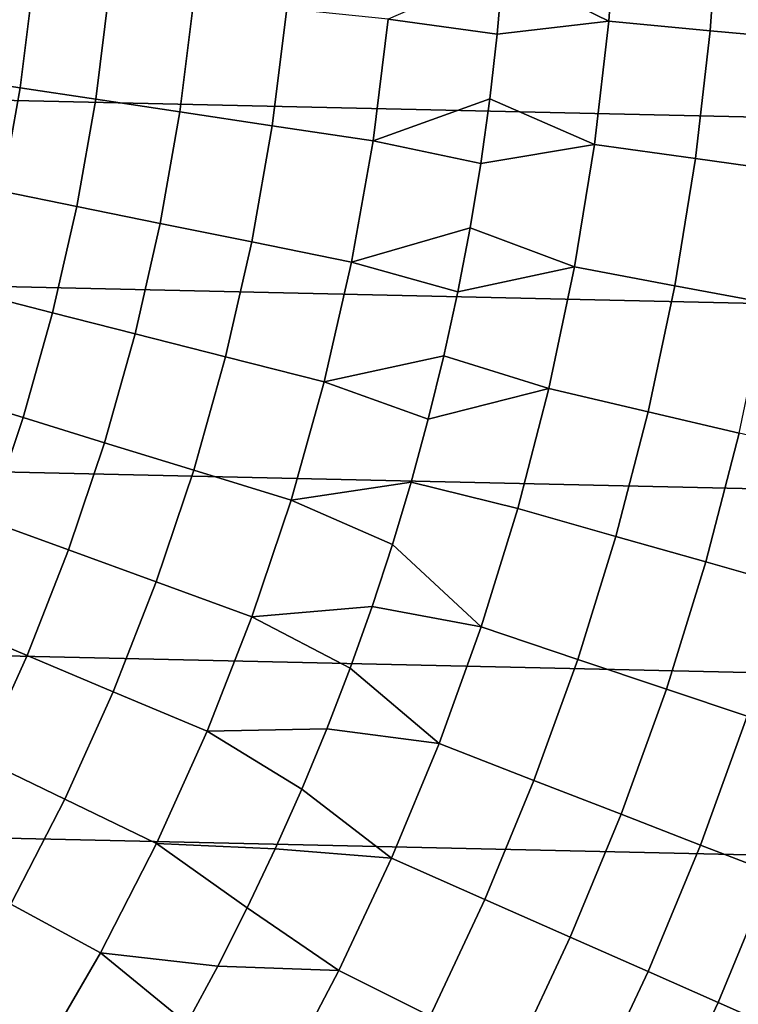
# Model space of a CAD drawing. Header units: metres. Extents: x -28 to 70, y -218 to 28.
# Tile 324 of 463: x 13.76 to 18.51, y -8.12 to -1.62. Entities that reach past the tile are written whole.
import ezdxf

# ---------------------------------------------------------------- set-up
doc = ezdxf.new("R2010")
doc.units = ezdxf.units.M
doc.layers.add('solid_10_261_432_XXX', color=7, linetype='CONTINUOUS')

msp = doc.modelspace()

# ---------------------------------------------------------------- linework, layer by layer
at = {"layer": 'solid_10_261_432_XXX'}
for points in [[(27.389296, -2.465067, -5), (-27.472309, -1.233766, -5), (-27.5, 0, -5), (27.472309, -1.233766, -5)], [(17.650003, -1.635514, 160.683807), (17.706703, -0.81863, 160.683807), (16.97818, -0.861036, 162.026337), (16.95092, -1.290863, 162.026337)], [(18.31962, -1.697563, 159.312195), (18.378473, -0.849688, 159.312195), (17.706703, -0.81863, 160.683807), (17.650003, -1.635514, 160.683807)], [(18.934532, -1.754543, 157.914993), (18.995359, -0.878208, 157.914993), (18.378473, -0.849688, 159.312195), (18.31962, -1.697563, 159.312195)], [(27.251122, -3.691395, -5), (-27.389296, -2.465067, -5), (-27.472309, -1.233766, -5), (27.389296, -2.465067, -5)], [(16.912779, -1.719862, 162.026337), (16.95092, -1.290863, 162.026337), (16.193512, -1.620405, 163.368866)], [(17.650003, -1.635514, 160.683807), (16.95092, -1.290863, 162.026337), (16.912779, -1.719862, 162.026337)], [(13.762432, -2.074353, 169.000046), (13.848722, -1.385774, 169.000046), (13.403703, -1.341243, 170.460709), (13.320186, -2.007695, 170.460709)], [(14.261628, -2.149595, 167.558289), (14.351048, -1.436039, 167.558289), (13.848722, -1.385774, 169.000046), (13.762432, -2.074353, 169.000046)], [(14.816988, -2.233302, 166.13768), (14.90989, -1.491959, 166.13768), (14.351048, -1.436039, 167.558289), (14.261628, -2.149595, 167.558289)], [(15.427636, -2.325342, 164.740463), (15.524366, -1.553447, 164.740463), (14.90989, -1.491959, 166.13768), (14.816988, -2.233302, 166.13768)], [(16.092611, -2.425571, 163.368866), (16.193512, -1.620405, 163.368866), (15.524366, -1.553447, 164.740463), (15.427636, -2.325342, 164.740463)], [(16.863783, -2.147756, 162.026337), (16.912779, -1.719862, 162.026337), (16.193512, -1.620405, 163.368866), (16.092611, -2.425571, 163.368866)], [(17.555635, -2.448907, 160.683807), (17.650003, -1.635514, 160.683807), (16.912779, -1.719862, 162.026337), (16.863783, -2.147756, 162.026337)], [(18.221674, -2.541815, 159.312195), (18.31962, -1.697563, 159.312195), (17.650003, -1.635514, 160.683807), (17.555635, -2.448907, 160.683807)], [(18.833298, -2.627133, 157.914993), (18.934532, -1.754543, 157.914993), (18.31962, -1.697563, 159.312195), (18.221674, -2.541815, 159.312195)], [(13.641927, -2.757775, 169.000046), (13.762432, -2.074353, 169.000046), (13.320186, -2.007695, 170.460709), (13.203552, -2.669156, 170.460709)], [(14.136751, -2.857806, 167.558289), (14.261628, -2.149595, 167.558289), (13.762432, -2.074353, 169.000046), (13.641927, -2.757775, 169.000046)], [(14.687248, -2.969091, 166.13768), (14.816988, -2.233302, 166.13768), (14.261628, -2.149595, 167.558289), (14.136751, -2.857806, 167.558289)], [(16.803961, -2.574272, 162.026337), (16.863783, -2.147756, 162.026337), (16.092611, -2.425571, 163.368866)], [(17.555635, -2.448907, 160.683807), (16.863783, -2.147756, 162.026337), (16.803961, -2.574272, 162.026337)], [(15.292549, -3.091455, 164.740463), (15.427636, -2.325342, 164.740463), (14.816988, -2.233302, 166.13768), (14.687248, -2.969091, 166.13768)], [(15.951702, -3.224706, 163.368866), (16.092611, -2.425571, 163.368866), (15.427636, -2.325342, 164.740463), (15.292549, -3.091455, 164.740463)], [(27.058064, -4.910316, -5), (-27.251122, -3.691395, -5), (-27.389296, -2.465067, -5), (27.251122, -3.691395, -5)], [(16.733355, -2.999136, 162.026337), (16.803961, -2.574272, 162.026337), (16.092611, -2.425571, 163.368866), (15.951702, -3.224706, 163.368866)], [(17.423805, -3.257074, 160.683807), (17.555635, -2.448907, 160.683807), (16.803961, -2.574272, 162.026337), (16.733355, -2.999136, 162.026337)], [(18.084841, -3.380643, 159.312195), (18.221674, -2.541815, 159.312195), (17.555635, -2.448907, 160.683807), (17.423805, -3.257074, 160.683807)], [(18.691872, -3.494117, 157.914993), (18.833298, -2.627133, 157.914993), (18.221674, -2.541815, 159.312195), (18.084841, -3.380643, 159.312195)], [(13.976728, -3.558913, 167.558289), (14.136751, -2.857806, 167.558289), (13.641927, -2.757775, 169.000046), (13.487505, -3.434341, 169.000046)], [(14.520993, -3.697499, 166.13768), (14.687248, -2.969091, 166.13768), (14.136751, -2.857806, 167.558289), (13.976728, -3.558913, 167.558289)], [(15.119443, -3.849883, 164.740463), (15.292549, -3.091455, 164.740463), (14.687248, -2.969091, 166.13768), (14.520993, -3.697499, 166.13768)], [(16.652008, -3.422075, 162.026337), (16.733355, -2.999136, 162.026337), (15.951702, -3.224706, 163.368866)], [(17.423805, -3.257074, 160.683807), (16.733355, -2.999136, 162.026337), (16.652008, -3.422075, 162.026337)], [(15.771134, -4.015824, 163.368866), (15.951702, -3.224706, 163.368866), (15.292549, -3.091455, 164.740463), (15.119443, -3.849883, 164.740463)], [(16.559975, -3.842817, 162.026337), (16.652008, -3.422075, 162.026337), (15.951702, -3.224706, 163.368866), (15.771134, -4.015824, 163.368866)], [(17.254789, -4.05829, 160.683807), (17.423805, -3.257074, 160.683807), (16.652008, -3.422075, 162.026337), (16.559975, -3.842817, 162.026337)], [(17.909414, -4.212256, 159.312195), (18.084841, -3.380643, 159.312195), (17.423805, -3.257074, 160.683807), (17.254789, -4.05829, 160.683807)], [(13.781958, -4.251171, 167.558289), (13.976728, -3.558913, 167.558289), (13.487505, -3.434341, 169.000046), (13.299551, -4.102368, 169.000046)], [(18.510557, -4.353643, 157.914993), (18.691872, -3.494117, 157.914993), (18.084841, -3.380643, 159.312195), (17.909414, -4.212256, 159.312195)], [(14.318638, -4.416715, 166.13768), (14.520993, -3.697499, 166.13768), (13.976728, -3.558913, 167.558289), (13.781958, -4.251171, 167.558289)], [(26.810513, -6.119348, -5), (-27.058064, -4.910316, -5), (-27.251122, -3.691395, -5), (27.058064, -4.910316, -5)], [(14.908748, -4.59874, 164.740463), (15.119443, -3.849883, 164.740463), (14.520993, -3.697499, 166.13768), (14.318638, -4.416715, 166.13768)], [(15.551357, -4.796958, 163.368866), (15.771134, -4.015824, 163.368866), (15.119443, -3.849883, 164.740463), (14.908748, -4.59874, 164.740463)], [(16.457312, -4.261093, 162.026337), (16.559975, -3.842817, 162.026337), (15.771134, -4.015824, 163.368866)], [(17.254789, -4.05829, 160.683807), (16.559975, -3.842817, 162.026337), (16.457312, -4.261093, 162.026337)], [(16.344084, -4.676634, 162.026337), (16.457312, -4.261093, 162.026337), (15.771134, -4.015824, 163.368866), (15.551357, -4.796958, 163.368866)], [(17.254789, -4.05829, 160.683807), (16.457312, -4.261093, 162.026337), (16.344084, -4.676634, 162.026337), (17.048954, -4.850845, 160.683807)], [(17.695768, -5.03488, 159.312195), (17.909414, -4.212256, 159.312195), (17.254789, -4.05829, 160.683807), (17.048954, -4.850845, 160.683807)], [(13.552922, -4.93286, 167.558289), (13.781958, -4.251171, 167.558289), (13.299551, -4.102368, 169.000046), (13.078532, -4.760197, 169.000046)], [(18.28974, -5.203879, 157.914993), (18.510557, -4.353643, 157.914993), (17.909414, -4.212256, 159.312195), (17.695768, -5.03488, 159.312195)], [(14.080684, -5.124949, 166.13768), (14.318638, -4.416715, 166.13768), (13.781958, -4.251171, 167.558289), (13.552922, -4.93286, 167.558289)], [(18.829931, -5.357577, 156.494385), (19.057272, -4.482229, 156.494385), (18.510557, -4.353643, 157.914993), (18.28974, -5.203879, 157.914993)], [(14.660987, -5.336163, 164.740463), (14.908748, -4.59874, 164.740463), (14.318638, -4.416715, 166.13768), (14.080684, -5.124949, 166.13768)], [(15.292917, -5.566167, 163.368866), (15.551357, -4.796958, 163.368866), (14.908748, -4.59874, 164.740463), (14.660987, -5.336163, 164.740463)], [(16.220367, -5.089173, 162.026337), (16.344084, -4.676634, 162.026337), (15.551357, -4.796958, 163.368866)], [(16.806732, -5.633049, 160.683807), (17.048954, -4.850845, 160.683807), (16.344084, -4.676634, 162.026337), (16.220367, -5.089173, 162.026337)], [(16.086239, -5.498446, 162.026337), (16.220367, -5.089173, 162.026337), (15.551357, -4.796958, 163.368866), (15.292917, -5.566167, 163.368866)], [(17.444359, -5.84676, 159.312195), (17.695768, -5.03488, 159.312195), (17.048954, -4.850845, 160.683807), (16.806732, -5.633049, 160.683807)], [(26.508976, -7.316027, -5), (-26.810513, -6.119348, -5), (-27.058064, -4.910316, -5), (26.810513, -6.119348, -5)], [(13.807722, -5.820443, 166.13768), (14.080684, -5.124949, 166.13768), (13.552922, -4.93286, 167.558289), (13.290192, -5.602285, 167.558289)], [(18.02989, -6.04301, 157.914993), (18.28974, -5.203879, 157.914993), (17.695768, -5.03488, 159.312195), (17.444359, -5.84676, 159.312195)], [(14.376776, -6.060319, 164.740463), (14.660987, -5.336163, 164.740463), (14.080684, -5.124949, 166.13768), (13.807722, -5.820443, 166.13768)], [(16.806732, -5.633049, 160.683807), (16.220367, -5.089173, 162.026337), (16.086239, -5.498446, 162.026337)], [(18.562408, -6.221492, 156.494385), (18.829931, -5.357577, 156.494385), (18.28974, -5.203879, 157.914993), (18.02989, -6.04301, 157.914993)], [(14.996457, -6.321537, 163.368866), (15.292917, -5.566167, 163.368866), (14.660987, -5.336163, 164.740463), (14.376776, -6.060319, 164.740463)], [(15.941786, -5.904189, 162.026337), (16.086239, -5.498446, 162.026337), (15.292917, -5.566167, 163.368866)], [(16.528646, -6.403232, 160.683807), (16.806732, -5.633049, 160.683807), (16.086239, -5.498446, 162.026337), (15.941786, -5.904189, 162.026337)], [(15.787101, -6.306143, 162.026337), (15.941786, -5.904189, 162.026337), (15.292917, -5.566167, 163.368866), (14.996457, -6.321537, 163.368866)], [(13.500433, -6.501466, 166.13768), (13.807722, -5.820443, 166.13768), (13.290192, -5.602285, 167.558289), (12.99442, -6.257783, 167.558289)], [(17.155722, -6.646162, 159.312195), (17.444359, -5.84676, 159.312195), (16.806732, -5.633049, 160.683807), (16.528646, -6.403232, 160.683807)], [(14.056823, -6.769409, 164.740463), (14.376776, -6.060319, 164.740463), (13.807722, -5.820443, 166.13768), (13.500433, -6.501466, 166.13768)], [(17.731565, -6.869245, 157.914993), (18.02989, -6.04301, 157.914993), (17.444359, -5.84676, 159.312195), (17.155722, -6.646162, 159.312195)], [(16.528646, -6.403232, 160.683807), (15.941786, -5.904189, 162.026337), (15.787101, -6.306143, 162.026337)], [(18.255272, -7.07213, 156.494385), (18.562408, -6.221492, 156.494385), (18.02989, -6.04301, 157.914993), (17.731565, -6.869245, 157.914993)], [(14.662712, -7.06119, 163.368866), (14.996457, -6.321537, 163.368866), (14.376776, -6.060319, 164.740463), (14.056823, -6.769409, 164.740463)], [(26.154049, -8.497979, -5), (-26.508976, -7.316027, -5), (-26.810513, -6.119348, -5), (26.508976, -7.316027, -5)], [(18.726015, -7.254497, 155.052612), (19.041073, -6.381924, 155.052612), (18.562408, -6.221492, 156.494385), (18.255272, -7.07213, 156.494385)], [(15.447437, -7.097653, 162.026337), (15.622283, -6.70405, 162.026337), (14.996457, -6.321537, 163.368866), (14.662712, -7.06119, 163.368866)], [(15.622283, -6.70405, 162.026337), (15.787101, -6.306143, 162.026337), (14.996457, -6.321537, 163.368866)], [(16.215286, -7.159749, 160.683807), (16.528646, -6.403232, 160.683807), (15.787101, -6.306143, 162.026337), (15.622283, -6.70405, 162.026337)], [(16.830473, -7.431381, 159.312195), (17.155722, -6.646162, 159.312195), (16.528646, -6.403232, 160.683807), (16.215286, -7.159749, 160.683807)], [(13.701921, -7.461669, 164.740463), (14.056823, -6.769409, 164.740463), (13.500433, -6.501466, 166.13768), (13.15958, -7.166325, 166.13768)], [(17.395399, -7.68082, 157.914993), (17.731565, -6.869245, 157.914993), (17.155722, -6.646162, 159.312195), (16.830473, -7.431381, 159.312195)], [(16.215286, -7.159749, 160.683807), (15.622283, -6.70405, 162.026337), (15.447437, -7.097653, 162.026337)], [(14.292514, -7.783288, 163.368866), (14.662712, -7.06119, 163.368866), (14.056823, -6.769409, 164.740463), (13.701921, -7.461669, 164.740463)], [(17.909178, -7.907675, 156.494385), (18.255272, -7.07213, 156.494385), (17.731565, -6.869245, 157.914993), (17.395399, -7.68082, 157.914993)], [(15.068121, -7.870943, 162.026337), (15.262677, -7.486701, 162.026337), (14.662712, -7.06119, 163.368866), (14.292514, -7.783288, 163.368866)], [(15.262677, -7.486701, 162.026337), (15.447437, -7.097653, 162.026337), (14.662712, -7.06119, 163.368866)], [(18.370996, -8.111588, 155.052612), (18.726015, -7.254497, 155.052612), (18.255272, -7.07213, 156.494385), (17.909178, -7.907675, 156.494385)], [(15.867322, -7.900988, 160.683807), (16.215286, -7.159749, 160.683807), (15.447437, -7.097653, 162.026337), (15.262677, -7.486701, 162.026337)], [(16.469307, -8.200741, 159.312195), (16.830473, -7.431381, 159.312195), (16.215286, -7.159749, 160.683807), (15.867322, -7.900988, 160.683807)], [(18.780132, -8.292239, 153.591949), (19.143057, -7.416059, 153.591949), (18.726015, -7.254497, 155.052612), (18.370996, -8.111588, 155.052612)], [(25.74646, -9.662806, -5), (-26.154049, -8.497979, -5), (-26.508976, -7.316027, -5), (26.154049, -8.497979, -5)], [(13.886783, -8.486036, 163.368866), (14.292514, -7.783288, 163.368866), (13.701921, -7.461669, 164.740463), (13.312956, -8.135378, 164.740463)], [(17.022112, -8.476005, 157.914993), (17.395399, -7.68082, 157.914993), (16.830473, -7.431381, 159.312195), (16.469307, -8.200741, 159.312195)], [(15.867322, -7.900988, 160.683807), (15.262677, -7.486701, 162.026337), (15.068121, -7.870943, 162.026337)], [(17.524864, -8.726345, 156.494385), (17.909178, -7.907675, 156.494385), (17.395399, -7.68082, 157.914993), (17.022112, -8.476005, 157.914993)], [(14.650124, -8.624028, 162.026337), (14.863893, -8.250134, 162.026337), (14.292514, -7.783288, 163.368866), (13.886783, -8.486036, 163.368866)], [(14.863893, -8.250134, 162.026337), (15.068121, -7.870943, 162.026337), (14.292514, -7.783288, 163.368866)], [(15.485496, -8.625364, 160.683807), (15.867322, -7.900988, 160.683807), (15.068121, -7.870943, 162.026337), (14.863893, -8.250134, 162.026337)], [(16.072996, -8.9526, 159.312195), (16.469307, -8.200741, 159.312195), (15.867322, -7.900988, 160.683807), (15.485496, -8.625364, 160.683807)], [(17.976774, -8.951369, 155.052612), (18.370996, -8.111588, 155.052612), (17.909178, -7.907675, 156.494385), (17.524864, -8.726345, 156.494385)], [(18.377129, -9.150723, 153.591949), (18.780132, -8.292239, 153.591949), (18.370996, -8.111588, 155.052612), (17.976774, -8.951369, 155.052612)]]:
    msp.add_3dface(points, dxfattribs=at)

doc.saveas('drawing.dxf')
